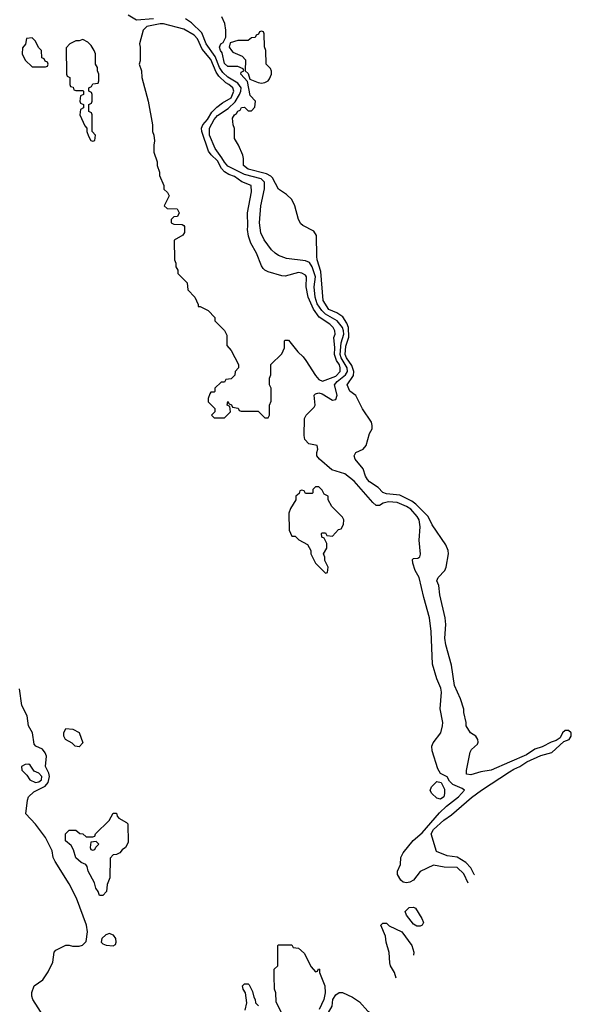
# Model space of a CAD drawing. Header units: inches. Extents: x 1793402 to 1900366, y 320852 to 470679.
# Tile 496 of 604: x 1897097 to 1900366, y 370921 to 376753. Entities that reach past the tile are written whole.
import ezdxf

# ---------------------------------------------------------------- set-up
doc = ezdxf.new("R2010")
doc.units = ezdxf.units.IN
doc.header["$MEASUREMENT"] = 0
doc.layers.add('B8397', color=7, linetype='Continuous')
doc.layers.add('B9307', color=7, linetype='Continuous')

msp = doc.modelspace()

# ---------------------------------------------------------------- linework, layer by layer
at = {"layer": 'B8397', "color": 4}
for points, elevation in [([(1897890, 376757.2), (1897790, 376749.7), (1897739.2, 376779.2)], 188), ([(1899754.4, 371638.3), (1899730, 371693.2), (1899690, 371732.3), (1899613.6, 371733.6), (1899550, 371745.2), (1899470, 371707.3), (1899430, 371657.4), (1899410, 371645.4), (1899390, 371640.5), (1899370, 371645.1), (1899356, 371656), (1899335.1, 371690), (1899336.3, 371710), (1899354, 371750), (1899355.6, 371790), (1899370, 371818), (1899428.9, 371891.1), (1899482.5, 371937.5), (1899585.3, 372054.7), (1899626, 372094), (1899697, 372150), (1899732.7, 372190), (1899720.1, 372200.1), (1899663.3, 372223.3), (1899643.3, 372243.3), (1899630, 372268.7), (1899590, 372288), (1899575.1, 372315.1), (1899542, 372422), (1899539.5, 372450), (1899547, 372470), (1899592, 372530), (1899602, 372570), (1899604.5, 372590), (1899589.5, 372670.5), (1899597, 372770), (1899593.1, 372793.1), (1899569.6, 372849.6), (1899544.1, 372935.9), (1899535.8, 373130), (1899525.1, 373210), (1899491.2, 373330), (1899464.2, 373450), (1899440.5, 373490), (1899426.6, 373533.4), (1899425.2, 373554.8), (1899430, 373562), (1899457.2, 373562.8), (1899468.9, 373571.1), (1899472.7, 373587.3), (1899463.6, 373670), (1899469.7, 373750), (1899463.5, 373790), (1899452.8, 373810), (1899414.4, 373854.4), (1899390, 373869.8), (1899333.6, 373893.6), (1899283.4, 373896.6), (1899250.3, 373889.7), (1899230, 373876), (1899210, 373875.1), (1899190, 373892.7), (1899079.7, 374019.7), (1899023.1, 374063.1), (1898947.4, 374087.4), (1898873.6, 374150), (1898858.9, 374170), (1898857.4, 374190), (1898864.5, 374210), (1898859, 374230), (1898810, 374240.5), (1898787.4, 374267.4), (1898783, 374290), (1898784.5, 374390), (1898794.5, 374410), (1898842.4, 374457.6), (1898847.3, 374470), (1898842.7, 374530), (1898850, 374537.3), (1898870, 374543.1), (1898890, 374536), (1898950, 374499.5), (1898970, 374504), (1898977.7, 374530), (1898962.7, 374590), (1898977.7, 374610), (1899027.4, 374650), (1899038.9, 374670), (1899037.5, 374690), (1899003, 374750), (1898997, 374770), (1899001.7, 374838.3), (1899017.3, 374890), (1899016, 374910), (1899009.8, 374930), (1898978.5, 374970), (1898908.8, 375008.8), (1898887.9, 375030), (1898860.6, 375070), (1898848.1, 375110), (1898842.5, 375170), (1898850.5, 375230.5), (1898830, 375289.6), (1898814.1, 375314.1), (1898790, 375325.1), (1898678.4, 375338.4), (1898630, 375357.2), (1898610, 375369.3), (1898590, 375389.2), (1898545.1, 375450), (1898526.3, 375490), (1898518, 375550), (1898526.3, 375650), (1898548.1, 375751.9), (1898548.2, 375790), (1898527.3, 375810), (1898430, 375837), (1898330, 375886), (1898310, 375908.4), (1898295.7, 375935.7), (1898255.3, 375990), (1898222.7, 376070), (1898221, 376110), (1898250, 376161.3), (1898270, 376184.6), (1898333, 376227), (1898373.2, 376266.8), (1898400.3, 376310), (1898408.1, 376330), (1898408.9, 376350), (1898390, 376377.2), (1898330, 376413.5), (1898300.4, 376440.4), (1898281, 376470), (1898255.5, 376535.5), (1898201.2, 376610), (1898175.4, 376675.4), (1898114.2, 376734.2), (1898079, 376759)], 188), ([(1900000, 372356.1), (1899891.2, 372308.8), (1899830, 372298.9), (1899770, 372280.7), (1899745.2, 372285.2), (1899745.2, 372305.2), (1899766, 372414), (1899774, 372430), (1899810, 372462.8), (1899813.8, 372473.8), (1899812, 372490), (1899800.9, 372510), (1899769, 372530), (1899744, 372570), (1899744, 372590), (1899728.7, 372650), (1899728.7, 372670), (1899709.2, 372730), (1899674, 372810), (1899657, 372930), (1899621.6, 373050), (1899617.6, 373090), (1899621.6, 373170), (1899618.4, 373210), (1899586, 373346), (1899582, 373402), (1899569.5, 373430), (1899577.2, 373450), (1899617.2, 373490), (1899625.2, 373510), (1899639, 373590), (1899637.2, 373610), (1899622, 373642), (1899542, 373762), (1899518, 373810), (1899444.1, 373884.1), (1899422, 373902), (1899350, 373937), (1899270, 373945.6), (1899250, 373953.2), (1899221.7, 373981.7), (1899170, 374016.2), (1899157.6, 374030), (1899146.3, 374050), (1899133.3, 374093.3), (1899085.1, 374150), (1899079.3, 374170), (1899089.2, 374190), (1899131.6, 374208.4), (1899149.6, 374230.4), (1899170, 374302), (1899185.2, 374330), (1899185.2, 374350), (1899181.2, 374370), (1899128, 374448), (1899090, 374528), (1899053.6, 374553.6), (1899037.2, 374590), (1899074.5, 374645.5), (1899078, 374670), (1899065, 374705), (1899032.8, 374750), (1899025.8, 374770), (1899030, 374818.8), (1899048.1, 374871.9), (1899045.8, 374930), (1899035.9, 374955.9), (1899012.5, 374992.5), (1898976.8, 375016.8), (1898930, 375036.2), (1898896.2, 375090), (1898881.5, 375261.5), (1898859.7, 375330), (1898857.4, 375350), (1898855.1, 375475.1), (1898840.2, 375500.2), (1898774.2, 375534.2), (1898763.9, 375543.9), (1898749.4, 375570), (1898726.6, 375650), (1898710, 375688.7), (1898678.6, 375718.6), (1898630, 375749), (1898595.4, 375815.4), (1898585.9, 375825.9), (1898559.6, 375839.6), (1898450, 375868.6), (1898424, 375890), (1898424, 375930), (1898419, 375950), (1898393.2, 376010), (1898369.2, 376050), (1898369.3, 376109.3), (1898361.2, 376130), (1898359, 376170), (1898369.3, 376190), (1898382, 376198), (1898390, 376211), (1898403.1, 376216.9), (1898412, 376232), (1898430, 376234), (1898450, 376214), (1898470, 376214), (1898490, 376234), (1898495.3, 376270), (1898463.2, 376303.2), (1898447.2, 376387.2), (1898406.6, 376430), (1898410, 376442), (1898426, 376450), (1898422, 376462), (1898390, 376475.3), (1898330, 376475.3), (1898310, 376494), (1898296, 376556), (1898286.6, 376570), (1898282, 376590), (1898288, 376610), (1898302, 376618), (1898319, 376650), (1898319.3, 376690), (1898313.2, 376730), (1898295.3, 376770)], 184), ([(1897238, 370850), (1897175.3, 370950), (1897169.4, 370969.4), (1897169.4, 370990.6), (1897182, 371030), (1897233.2, 371066.8), (1897266.3, 371113.7), (1897294, 371170), (1897302, 371230), (1897310, 371242), (1897370, 371271.3), (1897390, 371271.3), (1897410, 371264.7), (1897450, 371264.7), (1897468.9, 371271.1), (1897490, 371294), (1897498, 371350), (1897492.7, 371390), (1897432.7, 371550), (1897390, 371635.3), (1897306.8, 371766.8), (1897296, 371790), (1897289.2, 371830), (1897250, 371909), (1897190, 371989), (1897134, 372050), (1897142.7, 372130), (1897149.2, 372150), (1897179.7, 372180.3), (1897246.8, 372213.2), (1897264.9, 372235.1), (1897273.5, 372270), (1897269.8, 372290), (1897249.7, 372330), (1897254.8, 372390), (1897248.7, 372410), (1897231.6, 372431.6), (1897193.2, 372450), (1897182.9, 372462.9), (1897172, 372530), (1897149.2, 372570), (1897142, 372630), (1897109.6, 372690), (1897096.4, 372790)], 192), ([(1899791.5, 371687.2), (1899790.8, 371690), (1899770, 371729.7), (1899740.8, 371760.8), (1899690, 371792.2), (1899630, 371800.4), (1899566.9, 371826.9), (1899536, 371930), (1899550, 371957.4), (1899610, 372011.7), (1899656.3, 372043.7), (1899774.7, 372145.3), (1899834.5, 372190), (1900000, 372297.8)], 184), ([(1899327.8, 371075.5), (1899319, 371110), (1899294, 371150), (1899290, 371166), (1899287.2, 371227.2), (1899269.4, 371290), (1899265.2, 371325.2), (1899238, 371390), (1899250, 371402), (1899270, 371402), (1899286, 371386), (1899362, 371350), (1899422, 371270), (1899432, 371230), (1899431.8, 371212.7)], 188), ([(1898648, 370870), (1898616.4, 370936.4), (1898615.3, 370990), (1898608, 371010), (1898606, 371090), (1898606, 371130), (1898626, 371150), (1898626, 371270), (1898630, 371274), (1898710, 371274), (1898718, 371258), (1898750, 371254), (1898783.6, 371223.6), (1898823.6, 371143.6), (1898850, 371114), (1898862, 371118), (1898868, 371132), (1898874, 371130), (1898874, 371110), (1898906, 371030), (1898906.8, 370990), (1898898.8, 370950), (1898871, 370890)], 188), ([(1898432.9, 370887.1), (1898444, 370930), (1898435.3, 370990), (1898422, 371010), (1898418, 371030), (1898430, 371042), (1898450, 371042), (1898456.9, 371036.9), (1898476.9, 370996.9), (1898483.6, 370963.6), (1898492, 370950), (1898494, 370930), (1898512.7, 370912.7)], 188), ([(1898937.3, 370560.4), (1898929.5, 370569.5), (1898888.7, 370590), (1898879, 370610), (1898905.2, 370694.8), (1898928, 370730), (1898928, 370750), (1898948, 370790), (1898929.4, 370829.4), (1898923.2, 370856.8), (1898926.6, 370873.4), (1898949, 370910), (1898953.2, 370950), (1898970, 370978), (1898990, 370991), (1899010, 370991), (1899070, 370962.8), (1899110, 370936), (1899161.1, 370881.1), (1899173.3, 370871.7)], 188)]:
    msp.add_lwpolyline(points, dxfattribs=dict(at, elevation=elevation))
for points, elevation in [([(1897930, 376728.3), (1897850, 376713.5), (1897827.7, 376690), (1897806, 376610), (1897810.7, 376589.3), (1897811, 376510), (1897804.7, 376490), (1897818, 376450), (1897821, 376410), (1897858.8, 376270), (1897884.7, 376130), (1897884.7, 376090), (1897892, 376070), (1897896, 376036), (1897891.1, 376008.9), (1897891.6, 375968.4), (1897910.9, 375910.9), (1897911.3, 375890), (1897924.7, 375850), (1897924.7, 375830), (1897951.1, 375771.1), (1897952, 375750), (1897972, 375730), (1897982, 375710), (1897954, 375650), (1897970, 375634), (1898030, 375632), (1898042, 375610), (1898032.7, 375587.3), (1898010, 375586), (1897994, 375570), (1897994, 375550), (1898010, 375542), (1898059.6, 375539.6), (1898070, 375534), (1898072.7, 375527.3), (1898072.7, 375492.7), (1898063.6, 375476.4), (1898012.7, 375447.3), (1898014, 375330), (1898022, 375310), (1898022, 375290), (1898034, 375270), (1898034, 375250), (1898090, 375194), (1898092.7, 375152.7), (1898134, 375110), (1898154, 375066), (1898154, 375054), (1898166, 375054), (1898214, 375030), (1898254, 374990), (1898254, 374970), (1898311.3, 374911.3), (1898323.6, 374883.6), (1898323.6, 374823.6), (1898350, 374794), (1898394, 374710), (1898394, 374690), (1898374, 374670), (1898372.7, 374647.3), (1898350, 374626), (1898318, 374622), (1898310, 374606), (1898290, 374606), (1898254, 374570), (1898254, 374550), (1898250, 374546), (1898230, 374546), (1898223.6, 374536.4), (1898214, 374510), (1898214, 374490), (1898254, 374450), (1898254, 374430), (1898234, 374410), (1898250, 374394), (1898310, 374394), (1898346, 374430), (1898342, 374462), (1898326, 374470), (1898330, 374492), (1898338, 374478), (1898352.7, 374472.7), (1898358, 374458), (1898391.6, 374451.6), (1898398, 374438), (1898410, 374434), (1898510, 374434), (1898550, 374394), (1898570, 374394), (1898578, 374410), (1898578, 374470), (1898587.3, 374492.7), (1898588, 374570), (1898578, 374590), (1898578, 374630), (1898586, 374650), (1898586, 374710), (1898650, 374774), (1898666, 374810), (1898666, 374850), (1898670, 374854), (1898690, 374854), (1898744.9, 374784.9), (1898776.3, 374756.3), (1898793.7, 374733.7), (1898850, 374644.7), (1898870, 374622), (1898892, 374612), (1898970, 374641.8), (1898995.6, 374670), (1898996.9, 374690), (1898991.3, 374708.7), (1898974.4, 374734.4), (1898962.9, 374770), (1898965.1, 374810), (1898959.6, 374870), (1898966, 374890), (1898963.7, 374910), (1898954, 374930), (1898934.5, 374950), (1898871.6, 374991.6), (1898838, 375038), (1898807.3, 375110), (1898795.6, 375170), (1898796, 375230), (1898790, 375239), (1898770, 375252.3), (1898750, 375255.1), (1898670, 375234), (1898650, 375236), (1898570, 375259.3), (1898550, 375269.2), (1898540.1, 375280.1), (1898530, 375295.3), (1898500.7, 375370), (1898467.3, 375430), (1898452.3, 375470), (1898446, 375510), (1898449.2, 375530), (1898446, 375610), (1898470, 375734), (1898468.7, 375770), (1898413.6, 375793.6), (1898370, 375824), (1898335.6, 375835.6), (1898311.6, 375851.6), (1898292.2, 375872.2), (1898270, 375918), (1898231.6, 375951.6), (1898215.2, 375975.2), (1898176.1, 376090), (1898175.3, 376110), (1898181.7, 376130), (1898210, 376160.9), (1898235.7, 376204.3), (1898264.4, 376235.6), (1898298.6, 376261.4), (1898350, 376290.6), (1898365.6, 376330), (1898360.7, 376350), (1898337, 376370), (1898318.4, 376378.4), (1898277.7, 376417.7), (1898261.9, 376441.9), (1898230, 376516.9), (1898178.6, 376578.6), (1898150, 376639.5), (1898130, 376661.3), (1898070, 376696), (1897950, 376728.2)], 192), ([(1898530, 376686), (1898518, 376682), (1898512.7, 376667.3), (1898498, 376662), (1898492.7, 376647.3), (1898470, 376646), (1898451.1, 376628.9), (1898390, 376629), (1898344.7, 376615.3), (1898338, 376590), (1898351.3, 376570), (1898360.7, 376560.7), (1898416.3, 376536.3), (1898435.3, 376515.3), (1898434, 376450), (1898450, 376434), (1898461.4, 376401.4), (1898510, 376380.7), (1898530, 376377.3), (1898550, 376381), (1898569.2, 376390.8), (1898578, 376402), (1898589, 376430), (1898588.9, 376448.9), (1898583.1, 376463.1), (1898558, 376490), (1898555.3, 376570), (1898547.3, 376592.7), (1898546, 376670), (1898542, 376682)], 184), ([(1897170, 376646), (1897138, 376642), (1897131.6, 376608.4), (1897112.7, 376587.3), (1897112, 376550), (1897130, 376514), (1897170, 376474), (1897250, 376474), (1897262, 376478), (1897266, 376490), (1897262, 376502), (1897247.3, 376507.3), (1897242, 376522), (1897227.3, 376527.3), (1897226, 376570), (1897208.4, 376588.4), (1897190, 376626)], 192), ([(1897470, 376635.3), (1897450, 376628), (1897430, 376628), (1897394, 376610), (1897372.7, 376587.3), (1897374, 376430), (1897378, 376418), (1897394, 376410), (1897394, 376370), (1897398, 376358), (1897412.7, 376352.7), (1897418, 376338), (1897430, 376334), (1897470, 376334), (1897474, 376330), (1897474, 376310), (1897458, 376302), (1897454, 376270), (1897458, 376258), (1897474, 376250), (1897474, 376230), (1897458, 376222), (1897454, 376190), (1897483.6, 376123.6), (1897494, 376110), (1897494, 376090), (1897503.6, 376063.6), (1897518, 376038), (1897530, 376034), (1897542, 376038), (1897546, 376070), (1897526, 376090), (1897526, 376190), (1897522, 376202), (1897506, 376210), (1897506, 376250), (1897522, 376258), (1897526, 376270), (1897526, 376310), (1897522, 376322), (1897506, 376330), (1897506, 376350), (1897522, 376358), (1897530, 376374), (1897562, 376378), (1897566, 376390), (1897566, 376430), (1897558, 376450), (1897558, 376470), (1897546, 376490), (1897546, 376550), (1897538, 376570), (1897520.4, 376600.4), (1897500.4, 376620.4)], 192), ([(1898870, 373986), (1898850, 373986), (1898834, 373970), (1898834, 373950), (1898830, 373946), (1898790, 373946), (1898782, 373962), (1898770, 373966), (1898758, 373962), (1898752.7, 373947.3), (1898734, 373930), (1898734, 373910), (1898702, 373858), (1898692, 373830), (1898694, 373730), (1898710, 373694), (1898730, 373694), (1898751.6, 373671.6), (1898803.6, 373643.6), (1898822, 373610), (1898822, 373590), (1898850, 373534), (1898910, 373474), (1898922, 373478), (1898926, 373510), (1898906, 373550), (1898906, 373570), (1898898, 373590), (1898916.4, 373623.6), (1898918, 373650), (1898902, 373682), (1898888.4, 373688.4), (1898886, 373710), (1898890, 373714), (1898910, 373714), (1898918, 373698), (1898950, 373694), (1898987.3, 373732.7), (1899002, 373738), (1899016.4, 373763.6), (1899018, 373790), (1899010, 373806), (1898946, 373870), (1898926, 373910), (1898926, 373930), (1898902, 373942), (1898890, 373966)], 192), ([(1897450, 372446), (1897426, 372450), (1897408.4, 372468.4), (1897368, 372490), (1897358, 372510), (1897358, 372530), (1897370, 372554), (1897411.6, 372551.6), (1897450, 372532), (1897471.3, 372470)], 188), ([(1897150, 372342.7), (1897130, 372341.6), (1897106.8, 372330), (1897108.5, 372308.5), (1897138.7, 372278.7), (1897157.3, 372250), (1897190, 372234), (1897210, 372238.7), (1897225.1, 372250), (1897227, 372270), (1897210, 372289.4), (1897182.4, 372302.4), (1897158, 372338)], 196), ([(1899590, 372136), (1899570, 372141.2), (1899539, 372170), (1899530, 372188), (1899538, 372210), (1899570, 372241), (1899594, 372234), (1899614.6, 372194.6), (1899615.5, 372170), (1899610, 372149.2)], 188), ([(1897570, 371566), (1897562, 371590), (1897549, 371610), (1897540.2, 371640.2), (1897502, 371710), (1897496.4, 371736.4), (1897488.4, 371748.4), (1897460.2, 371760.2), (1897430, 371788), (1897416.4, 371836.4), (1897402, 371862), (1897369, 371890), (1897368, 371930), (1897390, 371952), (1897430, 371952), (1897452.7, 371932.7), (1897471.6, 371931.6), (1897490, 371914), (1897530, 371914), (1897542, 371918), (1897546, 371930), (1897628, 372010), (1897650, 372054), (1897670, 372054), (1897675.3, 372035.3), (1897684, 372024), (1897730, 371998.8), (1897737.3, 371990), (1897739.8, 371880.2), (1897724.7, 371850), (1897704, 371836), (1897690, 371818), (1897670, 371808), (1897650, 371806), (1897632.7, 371787.3), (1897630.8, 371670), (1897616, 371630), (1897610.6, 371589.4), (1897590, 371566)], 188), ([(1897550, 371886), (1897518, 371882), (1897514, 371850), (1897518, 371838), (1897530, 371834), (1897542, 371838), (1897547.3, 371852.7), (1897566, 371870)], 188), ([(1899450, 371384), (1899430, 371395.3), (1899388.7, 371450), (1899382, 371470), (1899404.7, 371495.3), (1899430, 371496), (1899442, 371490), (1899481, 371430), (1899490, 371406), (1899482, 371390), (1899470, 371384)], 188), ([(1897630, 371339.6), (1897606.5, 371333.5), (1897584, 371310), (1897578.8, 371290), (1897590, 371278.8), (1897610, 371270.8), (1897650, 371267.3), (1897664, 371276), (1897669, 371290), (1897666, 371310), (1897652.3, 371330), (1897637.1, 371337.1)], 192)]:
    msp.add_lwpolyline(points, close=True, dxfattribs=dict(at, elevation=elevation))
at = {"layer": 'B9307', "color": 4, "elevation": 184}
msp.add_lwpolyline([(1900000, 372297.8), (1900025.6, 372314.4), (1900061.2, 372330), (1900103.5, 372356.5), (1900185.8, 372394.2), (1900250, 372413.4), (1900322.4, 372477.6), (1900353.6, 372490), (1900366, 372510), (1900366.3, 372530), (1900350, 372543.1), (1900330, 372542), (1900314.4, 372530), (1900301.1, 372498.9), (1900277.1, 372482.9), (1900246.9, 372473.1), (1900194.2, 372445.8), (1900150, 372431.5), (1900100.3, 372399.7), (1900000, 372356.1)], dxfattribs=at)

doc.saveas('drawing.dxf')
